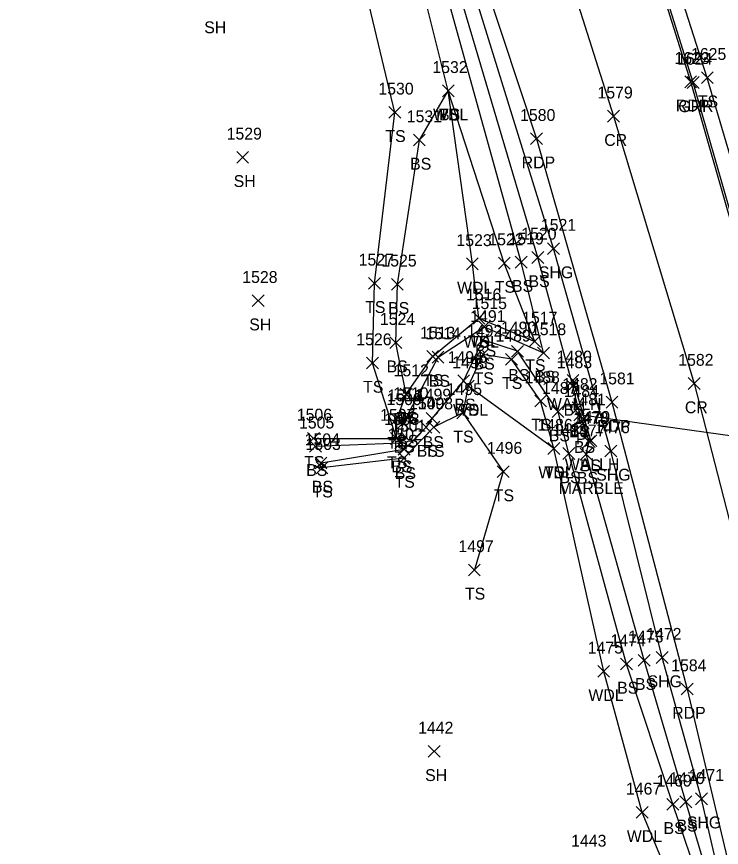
# Model space of a CAD drawing. Extents: x 1545627 to 1546562, y 571176 to 576667.
# Drawn here: x 1545906.1 to 1546025, y 572523 to 572663.2 of the extents above; entities that cross this region are included whole.
import ezdxf

# ---------------------------------------------------------------- set-up
doc = ezdxf.new("R2010")
doc.units = 0
for name, color, linetype in [('D_A', 7, 'Continuous'), ('D_C', 7, 'Continuous'), ('D_I', 7, 'Continuous'), ('D_TIC', 7, 'Continuous'), ('DCP', 7, 'Continuous'), ('DHW', 7, 'Continuous'), ('L_A', 7, 'Continuous'), ('L_I', 7, 'Continuous'), ('L_TIC', 7, 'Continuous'), ('LAWA', 7, 'Continuous'), ('LELB', 7, 'Continuous'), ('P_A', 7, 'Continuous'), ('P_I', 7, 'Continuous'), ('P_TIC', 7, 'Continuous'), ('PET', 7, 'Continuous'), ('PRC', 7, 'Continuous'), ('PSU', 7, 'Continuous'), ('R_A', 7, 'Continuous'), ('R_I', 7, 'Continuous'), ('R_TIC', 7, 'Continuous'), ('RGR', 7, 'Continuous')]:
    doc.layers.add(name, color=color, linetype=linetype)

msp = doc.modelspace()

# ---------------------------------------------------------------- linework, layer by layer
at = {"layer": 'D_TIC'}
for points in [[(1545998.94, 572600.82), (1546000.94, 572602.82)], [(1546000.94, 572600.82), (1545998.94, 572602.82)], [(1546000.06, 572595), (1546002.06, 572597)], [(1546002.06, 572595), (1546000.06, 572597)], [(1546001.96, 572590.64), (1546003.96, 572592.64)], [(1546003.96, 572590.64), (1546001.96, 572592.64)]]:
    msp.add_lwpolyline(points, dxfattribs=at)
at = {"layer": 'DCP'}
msp.add_lwpolyline([(1546059.93, 572587.79), (1546001.06, 572596)], dxfattribs=at)
at = {"layer": 'DHW'}
msp.add_lwpolyline([(1546002.96, 572591.64), (1545999.94, 572601.82)], dxfattribs=at)
at = {"layer": 'L_TIC'}
for points in [[(1546021.59, 572651.85), (1546023.59, 572653.85)], [(1546023.59, 572651.85), (1546021.59, 572653.85)], [(1545977.9, 572649.64), (1545979.9, 572651.64)], [(1545979.9, 572649.64), (1545977.9, 572651.64)], [(1545977.9, 572649.64), (1545979.9, 572651.64)], [(1545979.9, 572649.64), (1545977.9, 572651.64)], [(1545977.9, 572649.64), (1545979.9, 572651.64)], [(1545979.9, 572649.64), (1545977.9, 572651.64)], [(1545968.88, 572646.01), (1545970.88, 572648.01)], [(1545970.88, 572646.01), (1545968.88, 572648.01)], [(1545973.02, 572641.34), (1545975.02, 572643.34)], [(1545975.02, 572641.34), (1545973.02, 572643.34)], [(1545943.2, 572638.42), (1545945.2, 572640.42)], [(1545945.2, 572638.42), (1545943.2, 572640.42)], [(1545981.96, 572620.45), (1545983.96, 572622.45)], [(1545983.96, 572620.45), (1545981.96, 572622.45)], [(1545987.34, 572620.59), (1545989.34, 572622.59)], [(1545989.34, 572620.59), (1545987.34, 572622.59)], [(1545990.2, 572620.73), (1545992.2, 572622.73)], [(1545992.2, 572620.73), (1545990.2, 572622.73)], [(1545992.99, 572621.54), (1545994.99, 572623.54)], [(1545994.99, 572621.54), (1545992.99, 572623.54)], [(1545965.46, 572617.17), (1545967.46, 572619.17)], [(1545967.46, 572617.17), (1545965.46, 572619.17)], [(1545969.3, 572617.01), (1545971.3, 572619.01)], [(1545971.3, 572617.01), (1545969.3, 572619.01)], [(1545945.83, 572614.24), (1545947.83, 572616.24)], [(1545947.83, 572614.24), (1545945.83, 572616.24)], [(1545983.07, 572611.3), (1545985.07, 572613.3)], [(1545985.07, 572611.3), (1545983.07, 572613.3)], [(1545983.07, 572611.3), (1545985.07, 572613.3)], [(1545985.07, 572611.3), (1545983.07, 572613.3)], [(1545983.97, 572609.83), (1545985.97, 572611.83)], [(1545985.97, 572609.83), (1545983.97, 572611.83)], [(1545969.04, 572607.16), (1545971.04, 572609.16)], [(1545971.04, 572607.16), (1545969.04, 572609.16)], [(1545983.73, 572607.64), (1545985.73, 572609.64)], [(1545985.73, 572607.64), (1545983.73, 572609.64)], [(1545992.48, 572607.38), (1545994.48, 572609.38)], [(1545994.48, 572607.38), (1545992.48, 572609.38)], [(1545983.75, 572605.17), (1545985.75, 572607.17)], [(1545985.75, 572605.17), (1545983.75, 572607.17)], [(1545989.57, 572605.71), (1545991.57, 572607.71)], [(1545991.57, 572605.71), (1545989.57, 572607.71)], [(1545993.97, 572605.43), (1545995.97, 572607.43)], [(1545995.97, 572605.43), (1545993.97, 572607.43)], [(1545965.12, 572603.73), (1545967.12, 572605.73)], [(1545967.12, 572603.73), (1545965.12, 572605.73)], [(1545975.25, 572604.85), (1545977.25, 572606.85)], [(1545977.25, 572604.85), (1545975.25, 572606.85)], [(1545976.17, 572604.73), (1545978.17, 572606.73)], [(1545978.17, 572604.73), (1545976.17, 572606.73)], [(1545988.56, 572604.36), (1545990.56, 572606.36)], [(1545990.56, 572604.36), (1545988.56, 572606.36)], [(1545980.49, 572600.72), (1545982.49, 572602.72)], [(1545982.49, 572600.72), (1545980.49, 572602.72)], [(1545981.27, 572599.85), (1545983.27, 572601.85)], [(1545983.27, 572599.85), (1545981.27, 572601.85)], [(1545981.27, 572599.85), (1545983.27, 572601.85)], [(1545983.27, 572599.85), (1545981.27, 572601.85)], [(1545998.9, 572599.86), (1546000.9, 572601.86)], [(1546000.9, 572599.86), (1545998.9, 572601.86)], [(1545970.8, 572598.49), (1545972.8, 572600.49)], [(1545972.8, 572598.49), (1545970.8, 572600.49)], [(1545970.8, 572598.49), (1545972.8, 572600.49)], [(1545972.8, 572598.49), (1545970.8, 572600.49)], [(1545993.47, 572597.33), (1545995.47, 572599.33)], [(1545995.47, 572597.33), (1545993.47, 572599.33)], [(1545980.34, 572595.33), (1545982.34, 572597.33)], [(1545982.34, 572595.33), (1545980.34, 572597.33)], [(1545980.34, 572595.33), (1545982.34, 572597.33)], [(1545982.34, 572595.33), (1545980.34, 572597.33)], [(1545996.41, 572595.52), (1545998.41, 572597.52)], [(1545998.41, 572595.52), (1545996.41, 572597.52)], [(1545999.81, 572596.18), (1546001.81, 572598.18)], [(1546001.81, 572596.18), (1545999.81, 572598.18)], [(1545969.19, 572594.27), (1545971.19, 572596.27)], [(1545971.19, 572594.27), (1545969.19, 572596.27)], [(1545970.84, 572594.62), (1545972.84, 572596.62)], [(1545972.84, 572594.62), (1545970.84, 572596.62)], [(1545975.14, 572594.4), (1545977.14, 572596.4)], [(1545977.14, 572594.4), (1545975.14, 572596.4)], [(1545970.25, 572593.64), (1545972.25, 572595.64)], [(1545972.25, 572593.64), (1545970.25, 572595.64)], [(1545974.14, 572592.93), (1545976.14, 572594.93)], [(1545976.14, 572592.93), (1545974.14, 572594.93)], [(1545975.45, 572592.92), (1545977.45, 572594.92)], [(1545977.45, 572592.92), (1545975.45, 572594.92)], [(1546000.66, 572593.58), (1546002.66, 572595.58)], [(1546002.66, 572593.58), (1546000.66, 572595.58)], [(1545955.17, 572591.03), (1545957.17, 572593.03)], [(1545957.17, 572591.03), (1545955.17, 572593.03)], [(1545969.16, 572590.99), (1545971.16, 572592.99)], [(1545971.16, 572590.99), (1545969.16, 572592.99)], [(1545969.16, 572590.99), (1545971.16, 572592.99)], [(1545971.16, 572590.99), (1545969.16, 572592.99)], [(1545955.48, 572589.69), (1545957.48, 572591.69)], [(1545957.48, 572589.69), (1545955.48, 572591.69)], [(1545969.85, 572590.29), (1545971.85, 572592.29)], [(1545971.85, 572590.29), (1545969.85, 572592.29)], [(1546001.67, 572590.46), (1546003.67, 572592.46)], [(1546003.67, 572590.46), (1546001.67, 572592.46)], [(1545970.44, 572589.17), (1545972.44, 572591.17)], [(1545972.44, 572589.17), (1545970.44, 572591.17)], [(1545995.69, 572589.31), (1545997.69, 572591.31)], [(1545997.69, 572589.31), (1545995.69, 572591.31)], [(1545995.69, 572589.31), (1545997.69, 572591.31)], [(1545997.69, 572589.31), (1545995.69, 572591.31)], [(1545998.22, 572588.47), (1546000.22, 572590.47)], [(1546000.22, 572588.47), (1545998.22, 572590.47)], [(1546001.16, 572588.36), (1546003.16, 572590.36)], [(1546003.16, 572588.36), (1546001.16, 572590.36)], [(1545956.43, 572586.87), (1545958.43, 572588.87)], [(1545958.43, 572586.87), (1545956.43, 572588.87)], [(1545970.42, 572587.7), (1545972.42, 572589.7)], [(1545972.42, 572587.7), (1545970.42, 572589.7)], [(1545956.59, 572586.07), (1545958.59, 572588.07)], [(1545958.59, 572586.07), (1545956.59, 572588.07)], [(1545987.17, 572585.42), (1545989.17, 572587.42)], [(1545989.17, 572585.42), (1545987.17, 572587.42)], [(1545982.3, 572568.84), (1545984.3, 572570.84)], [(1545984.3, 572568.84), (1545982.3, 572570.84)], [(1546010.95, 572553.6), (1546012.95, 572555.6)], [(1546012.95, 572553.6), (1546010.95, 572555.6)], [(1546004.12, 572551.73), (1546006.12, 572553.73)], [(1546006.12, 572551.73), (1546004.12, 572553.73)], [(1546007.95, 572552.97), (1546009.95, 572554.97)], [(1546009.95, 572552.97), (1546007.95, 572554.97)], [(1545975.5, 572538.24), (1545977.5, 572540.24)], [(1545977.5, 572538.24), (1545975.5, 572540.24)], [(1546015.77, 572529.31), (1546017.77, 572531.31)], [(1546017.77, 572529.31), (1546015.77, 572531.31)], [(1546017.98, 572529.73), (1546019.98, 572531.73)], [(1546019.98, 572529.73), (1546017.98, 572531.73)], [(1546010.61, 572527.95), (1546012.61, 572529.95)], [(1546012.61, 572527.95), (1546010.61, 572529.95)]]:
    msp.add_lwpolyline(points, dxfattribs=at)
at = {"layer": 'LAWA'}
for points in [[(1545984.07, 572612.3), (1545982.96, 572621.45), (1545978.9, 572650.64), (1545973.9, 572670.46), (1545959.77, 572710.44), (1545946.07, 572747.5), (1545932.96, 572784.05)], [(1546018.73, 572511.87), (1546011.61, 572528.95), (1546005.12, 572552.73), (1545996.69, 572590.31), (1545982.27, 572600.85)]]:
    msp.add_lwpolyline(points, dxfattribs=at)
at = {"layer": 'LELB'}
for points in [[(1546125.53, 572192.44), (1546119.79, 572223.12), (1546112.54, 572267.48), (1546101.48, 572308.51), (1546092.3, 572354.82), (1546084.69, 572391.49), (1546079.39, 572418.94), (1546072.14, 572452.75), (1546063.27, 572495.37), (1546056.18, 572525.93), (1546052.45, 572548.06), (1546043.75, 572580.7), (1546033.1, 572617.26), (1546022.59, 572652.85), (1546012.21, 572685.19), (1545999.02, 572724.09), (1545985.45, 572763.44), (1545973.14, 572794.95)], [(1546057.72, 572296.67), (1546044.55, 572322.39), (1546039.4, 572343.5), (1546038.27, 572395.5), (1546040.06, 572418.12), (1546038.19, 572444), (1546032.75, 572474.34), (1546026.06, 572504.78), (1546024.23, 572513.12), (1546018.98, 572530.73), (1546011.95, 572554.6), (1546002.16, 572589.36), (1546002.67, 572591.46), (1546001.66, 572594.58), (1546000.81, 572597.18), (1545999.9, 572600.86), (1545993.99, 572622.54), (1545979.25, 572672.26), (1545965.55, 572712.15), (1545952.14, 572749.58), (1545938.38, 572786.62)], [(1545956.48, 572590.69), (1545970.85, 572591.29), (1545971.25, 572594.64), (1545971.84, 572595.62), (1545977.17, 572605.73), (1545984.97, 572610.83), (1545994.97, 572606.43), (1545991.2, 572621.73), (1545977.34, 572671.58), (1545963.2, 572711.6), (1545949.22, 572748.41), (1545936.18, 572786.14)], [(1545970.16, 572591.99), (1545966.12, 572604.73), (1545966.46, 572618.17), (1545969.88, 572647.01), (1545964.04, 572671.52), (1545954.32, 572707.82), (1545946.07, 572747.5)], [(1545956.17, 572592.03), (1545970.16, 572591.99), (1545970.19, 572595.27), (1545971.8, 572599.49), (1545976.25, 572605.85), (1545984.07, 572612.3), (1545993.48, 572608.38), (1545988.34, 572621.59), (1545978.9, 572650.64)], [(1545971.8, 572599.49), (1545970.04, 572608.16), (1545970.3, 572618.01), (1545974.02, 572642.34), (1545978.9, 572650.64)], [(1546023.08, 572512.5), (1546021.65, 572515.92), (1546016.77, 572530.31), (1546008.95, 572553.97), (1545999.22, 572589.47), (1545997.41, 572596.52), (1545990.57, 572606.71), (1545984.73, 572608.64), (1545981.49, 572601.72), (1545976.14, 572595.4), (1545975.14, 572593.93), (1545971.44, 572590.17), (1545957.43, 572587.87)], [(1545996.69, 572590.31), (1545994.47, 572598.33), (1545989.56, 572605.36), (1545984.75, 572606.17), (1545982.27, 572600.85), (1545981.34, 572596.33), (1545976.45, 572593.92), (1545971.42, 572588.7), (1545957.59, 572587.07)], [(1545981.34, 572596.33), (1545988.17, 572586.42), (1545983.3, 572569.84)]]:
    msp.add_lwpolyline(points, dxfattribs=at)
at = {"layer": 'P_TIC'}
for points in [[(1546018.8, 572651.17), (1546020.8, 572653.17)], [(1546020.8, 572651.17), (1546018.8, 572653.17)], [(1546005.78, 572645.35), (1546007.78, 572647.35)], [(1546007.78, 572645.35), (1546005.78, 572647.35)], [(1545992.79, 572641.56), (1545994.79, 572643.56)], [(1545994.79, 572641.56), (1545992.79, 572643.56)], [(1545995.64, 572623.03), (1545997.64, 572625.03)], [(1545997.64, 572623.03), (1545995.64, 572625.03)], [(1546019.38, 572600.27), (1546021.38, 572602.27)], [(1546021.38, 572600.27), (1546019.38, 572602.27)], [(1546005.51, 572597.13), (1546007.51, 572599.13)], [(1546007.51, 572597.13), (1546005.51, 572599.13)], [(1546005.32, 572588.9), (1546007.32, 572590.9)], [(1546007.32, 572588.9), (1546005.32, 572590.9)], [(1546013.99, 572554.06), (1546015.99, 572556.06)], [(1546015.99, 572554.06), (1546013.99, 572556.06)], [(1546018.19, 572548.75), (1546020.19, 572550.75)], [(1546020.19, 572548.75), (1546018.19, 572550.75)], [(1546020.61, 572530.25), (1546022.61, 572532.25)], [(1546022.61, 572530.25), (1546020.61, 572532.25)]]:
    msp.add_lwpolyline(points, dxfattribs=at)
at = {"layer": 'PET'}
for points in [[(1546060.5, 572495.35), (1546051.12, 572536.86), (1546040.85, 572577.55), (1546029.96, 572616.83), (1546019.8, 572652.17), (1546009.49, 572685.07), (1545996.46, 572723.96), (1545982.66, 572762.49), (1545970.4, 572794.41), (1545953.97, 572834.9)], [(1545929.79, 572820.4), (1545946.67, 572778.52), (1545963.72, 572732.25), (1545979.17, 572686.7), (1545993.79, 572642.56), (1546006.51, 572598.13), (1546019.19, 572549.75), (1546028.2, 572511.71)]]:
    msp.add_lwpolyline(points, dxfattribs=at)
at = {"layer": 'PRC'}
msp.add_lwpolyline([(1545789.97, 573149.91), (1545812.75, 573103.84), (1545835.71, 573057.35), (1545858.01, 573011.3), (1545880.3, 572964.26), (1545901.33, 572918.7), (1545921.74, 572873.14), (1545941.5, 572826.68), (1545959.26, 572783.14), (1545976.31, 572737.15), (1545992.66, 572690.86), (1546006.78, 572646.35), (1546020.38, 572601.27), (1546032.77, 572553.22), (1546041.68, 572514.93), (1546051.79, 572470.3), (1546061.81, 572422.58), (1546071.32, 572378), (1546081.35, 572330.37), (1546091.01, 572283.41), (1546102.06, 572230), (1546107.88, 572201.7), (1546113.19, 572174.92)], dxfattribs=at)
at = {"layer": 'PSU'}
msp.add_lwpolyline([(1546039.81, 572443.48), (1546034.13, 572474.72), (1546027.46, 572506.01), (1546025.72, 572513.44), (1546021.61, 572531.25), (1546014.99, 572555.06), (1546006.32, 572589.9), (1545996.64, 572624.03), (1545981.47, 572673.09), (1545968.7, 572713.44), (1545955.02, 572749.17), (1545940.4, 572787.41)], dxfattribs=at)
at = {"layer": 'R_TIC'}
for points in [[(1546019.22, 572651.04), (1546021.22, 572653.04)], [(1546021.22, 572651.04), (1546019.22, 572653.04)]]:
    msp.add_lwpolyline(points, dxfattribs=at)
at = {"layer": 'RGR'}
msp.add_lwpolyline([(1546122.9, 572190.91), (1546117.32, 572223.34), (1546108.74, 572265.6), (1546099.88, 572308.9), (1546090.29, 572354.45), (1546082.74, 572391.05), (1546076.81, 572419.12), (1546069.97, 572452.17), (1546060.89, 572495.21), (1546054.25, 572525.61), (1546048.91, 572547.32), (1546040.71, 572580.21), (1546030.58, 572616.09), (1546020.22, 572652.04), (1546009.86, 572685.1), (1545996.97, 572723.72), (1545983.08, 572762.48), (1545970.88, 572794.29)], dxfattribs=at)

# ---------------------------------------------------------------- texts
at = {"layer": 'D_A'}
for s, p in [('WALLH', (1545995.53, 572596.82)), ('P', (1546000.44, 572591)), ('WALLH', (1545998.55, 572586.64))]:
    msp.add_text(s, height=2, dxfattribs=at).set_placement(p)
at = {"layer": 'D_C'}
msp.add_text('MARBLE', height=2, dxfattribs=at).set_placement((1545997.51, 572582.64))
at = {"layer": 'D_I'}
for s, p in [('1480', (1545997.16, 572604.82)), ('1484', (1545998.37, 572599)), ('1479', (1546000.26, 572594.64))]:
    msp.add_text(s, height=2, dxfattribs=at).set_placement(p)
at = {"layer": 'L_A'}
for s, p in [('SH', (1545937.72, 572660.35)), ('TS', (1546021, 572647.85)), ('WDL', (1545976.32, 572645.64)), ('TS', (1545977.31, 572645.64)), ('BS', (1545977.34, 572645.64)), ('TS', (1545968.29, 572642.01)), ('BS', (1545972.46, 572637.34)), ('SH', (1545942.69, 572634.42)), ('BS', (1545992.43, 572617.54)), ('WDL', (1545980.38, 572616.45)), ('TS', (1545986.75, 572616.59)), ('BS', (1545989.64, 572616.73)), ('TS', (1545964.87, 572613.17)), ('BS', (1545968.74, 572613.01)), ('SH', (1545945.32, 572610.24)), ('WDL', (1545981.49, 572607.3)), ('TS', (1545982.48, 572607.3)), ('BS', (1545983.41, 572605.83)), ('BS', (1545983.17, 572603.64)), ('BS', (1545968.48, 572603.16)), ('TS', (1545991.89, 572603.38)), ('TS', (1545974.66, 572600.85)), ('BS', (1545975.61, 572600.73)), ('TS', (1545983.16, 572601.17)), ('BS', (1545989.01, 572601.71)), ('BS', (1545993.41, 572601.43)), ('TS', (1545964.53, 572599.73)), ('TS', (1545987.97, 572600.36)), ('BS', (1545979.93, 572596.72)), ('WDL', (1545979.68, 572595.85)), ('TS', (1545980.68, 572595.85)), ('BS', (1545998.35, 572595.86)), ('TS', (1545970.21, 572594.49)), ('BS', (1545970.24, 572594.49)), ('TS', (1545992.88, 572593.33)), ('TS', (1545979.75, 572591.33)), ('TS', (1545979.75, 572591.33)), ('BS', (1545995.85, 572591.52)), ('BS', (1545999.25, 572592.18)), ('TS', (1545968.6, 572590.27)), ('BS', (1545969.69, 572589.64)), ('BS', (1545970.28, 572590.62)), ('BS', (1545974.59, 572590.4)), ('BS', (1546000.1, 572589.58)), ('BS', (1545973.58, 572588.93)), ('TS', (1545974.85, 572588.92)), ('TS', (1545954.58, 572587.03)), ('TS', (1545968.57, 572586.99)), ('TS', (1545968.57, 572586.99)), ('BS', (1545954.92, 572585.69)), ('BS', (1545969.29, 572586.29)), ('WDL', (1545994.1, 572585.31)), ('TS', (1545995.1, 572585.31)), ('BS', (1546001.11, 572586.46)), ('BS', (1545969.88, 572585.17)), ('BS', (1545997.66, 572584.47)), ('BS', (1546000.6, 572584.36)), ('BS', (1545955.88, 572582.87)), ('TS', (1545969.83, 572583.7)), ('TS', (1545956, 572582.07)), ('TS', (1545986.58, 572581.42)), ('TS', (1545981.71, 572564.84)), ('BS', (1546007.39, 572548.97)), ('BS', (1546010.39, 572549.6)), ('WDL', (1546002.53, 572547.73)), ('SH', (1545974.99, 572534.24)), ('BS', (1546015.21, 572525.31)), ('BS', (1546017.42, 572525.73)), ('WDL', (1546009.02, 572523.95))]:
    msp.add_text(s, height=2, dxfattribs=at).set_placement(p)
at = {"layer": 'L_I'}
for s, p in [('1625', (1546019.85, 572655.85)), ('1532', (1545976.21, 572653.64)), ('1532', (1545976.21, 572653.64)), ('1532', (1545976.21, 572653.64)), ('1530', (1545967.1, 572650.01)), ('1531', (1545971.89, 572645.34)), ('1529', (1545941.5, 572642.42)), ('1522', (1545985.65, 572624.59)), ('1519', (1545989.06, 572624.73)), ('1520', (1545991.21, 572625.54)), ('1523', (1545980.27, 572624.45)), ('1527', (1545963.77, 572621.17)), ('1525', (1545967.61, 572621.01)), ('1528', (1545944.14, 572618.24)), ('1516', (1545981.89, 572615.3)), ('1516', (1545981.89, 572615.3)), ('1515', (1545982.84, 572613.83)), ('1524', (1545967.35, 572611.16)), ('1491', (1545982.6, 572611.64)), ('1517', (1545991.35, 572611.38)), ('1492', (1545982.06, 572609.17)), ('1490', (1545987.79, 572609.71)), ('1518', (1545992.84, 572609.43)), ('1526', (1545963.37, 572607.73)), ('1513', (1545974.12, 572608.85)), ('1514', (1545975.04, 572608.73)), ('1489', (1545986.86, 572608.36)), ('1494', (1545978.79, 572604.72)), ('1493', (1545979.57, 572603.85)), ('1493', (1545979.57, 572603.85)), ('1483', (1545997.21, 572603.86)), ('1512', (1545969.67, 572602.49)), ('1512', (1545969.67, 572602.49)), ('1488', (1545991.77, 572601.33)), ('1495', (1545978.64, 572599.33)), ('1495', (1545978.64, 572599.33)), ('1487', (1545994.72, 572599.52)), ('1482', (1545998.12, 572600.18)), ('1511', (1545968.63, 572598.27)), ('1510', (1545969.62, 572598.62)), ('1499', (1545973.44, 572598.4)), ('1509', (1545968.47, 572597.64)), ('1500', (1545972.28, 572596.93)), ('1498', (1545973.75, 572596.92)), ('1481', (1545999.53, 572597.58)), ('1506', (1545953.34, 572595.03)), ('1505', (1545953.71, 572593.69)), ('1507', (1545967.39, 572594.99)), ('1507', (1545967.39, 572594.99)), ('1508', (1545968.08, 572594.29)), ('1478', (1545999.98, 572594.46)), ('1501', (1545969.23, 572593.17)), ('1486', (1545993.94, 572593.31)), ('1486', (1545993.94, 572593.31)), ('1485', (1545996.53, 572592.47)), ('1477', (1545999.46, 572592.36)), ('1504', (1545954.66, 572590.87)), ('1502', (1545968.65, 572591.7)), ('1503', (1545954.82, 572590.07)), ('1496', (1545985.42, 572589.42)), ('1497', (1545980.61, 572572.84)), ('1473', (1546009.26, 572557.6)), ('1474', (1546006.26, 572556.97)), ('1475', (1546002.42, 572555.73)), ('1442', (1545973.81, 572542.24)), ('1470', (1546016.2, 572533.73)), ('1469', (1546014.02, 572533.31)), ('1467', (1546008.87, 572531.95)), ('1443', (1545999.62, 572523.17))]:
    msp.add_text(s, height=2, dxfattribs=at).set_placement(p)
at = {"layer": 'P_A'}
for s, p in [('RDP', (1546017.29, 572647.17)), ('CR', (1546005.21, 572641.35)), ('RDP', (1545991.28, 572637.56)), ('SHG', (1545994.18, 572619.03)), ('CR', (1546018.81, 572596.27)), ('RDP', (1546003.99, 572593.13)), ('SHG', (1546003.85, 572584.9)), ('SHG', (1546012.52, 572550.06)), ('RDP', (1546016.68, 572544.75)), ('SHG', (1546019.14, 572526.25))]:
    msp.add_text(s, height=2, dxfattribs=at).set_placement(p)
at = {"layer": 'P_I'}
for s, p in [('1623', (1546017.06, 572655.17)), ('1579', (1546004.07, 572649.35)), ('1580', (1545991.01, 572645.56)), ('1521', (1545994.52, 572627.03)), ('1582', (1546017.69, 572604.27)), ('1581', (1546004.38, 572601.13)), ('1476', (1546003.57, 572592.9)), ('1472', (1546012.29, 572558.06)), ('1584', (1546016.5, 572552.75)), ('1471', (1546019.48, 572534.25))]:
    msp.add_text(s, height=2, dxfattribs=at).set_placement(p)
at = {"layer": 'R_A'}
msp.add_text('GRR', height=2, dxfattribs=at).set_placement((1546017.7, 572647.04))
at = {"layer": 'R_I'}
msp.add_text('1624', height=2, dxfattribs=at).set_placement((1546017.48, 572655.04))

doc.saveas('drawing.dxf')
